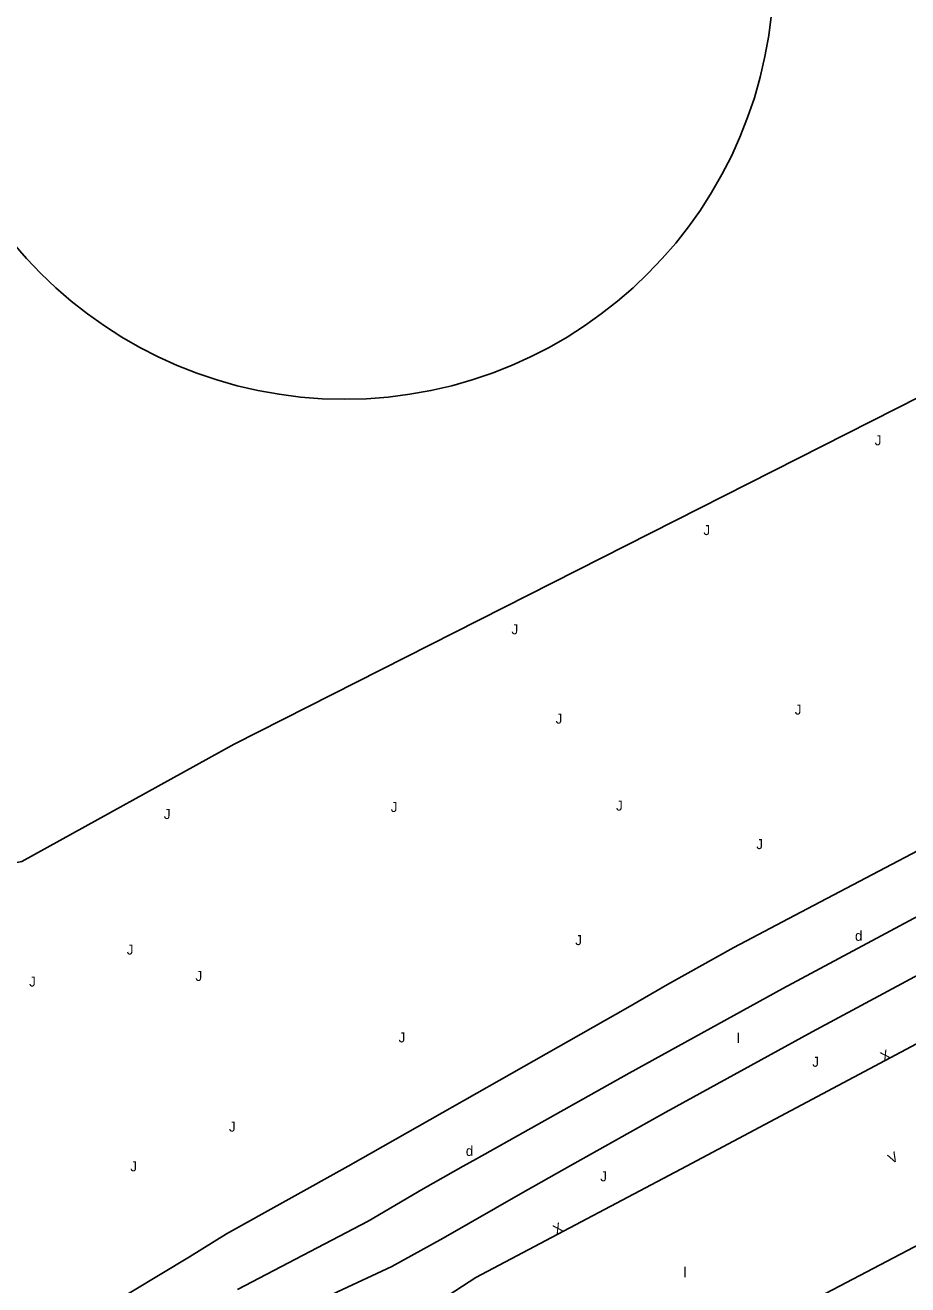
# Model space of a CAD drawing. Extents: x 134999 to 136502, y 457398 to 459002.
# Drawn here: x 136033.6 to 136077.9, y 457794.1 to 457857.2 of the extents above; entities that cross this region are included whole.
import ezdxf

# ---------------------------------------------------------------- set-up
doc = ezdxf.new("R2010")
doc.units = 0
for name, color, linetype in [('RI_DGTB_29', 7, 'Continuous'), ('RI_DGTB_30', 7, 'Continuous'), ('RI_DGTB_31', 7, 'Continuous'), ('RI_DGTB_43', 7, 'Continuous'), ('RI_DGTB_48', 7, 'Continuous'), ('RI_DGTB_53', 7, 'Continuous'), ('RI_DGTB_54', 7, 'Continuous'), ('RI_DGTB_58', 7, 'Continuous')]:
    doc.layers.add(name, color=color, linetype=linetype)

msp = doc.modelspace()

# ---------------------------------------------------------------- linework, layer by layer
at = {"layer": 'RI_DGTB_48'}
msp.add_lwpolyline([(136095.97, 457853.01), (136094.74, 457853.382), (136092.4, 457845.7), (136083.4, 457841.07), (136044.121, 457821.151), (136033.472, 457815.274), (136005.423, 457809.755), (136005.752, 457805.109), (136006.042, 457802.024), (136006.259, 457800)], dxfattribs=at)
at = {"layer": 'RI_DGTB_53'}
for p, q in [((136053.576, 457798.872), (136050.832, 457797.257)), ((136050.832, 457797.257), (136044.288, 457793.823)), ((136052.011, 457794.975), (136054.58, 457796.402))]:
    msp.add_line(p, q, dxfattribs=at)
for points in [[(136087.105, 457817.146), (136079.334, 457813.059), (136071.601, 457808.902), (136063.906, 457804.675), (136056.25, 457800.378), (136055.586, 457800)], [(136087.105, 457817.146), (136079.334, 457813.059), (136071.601, 457808.902), (136063.906, 457804.675), (136056.25, 457800.378), (136055.586, 457800)], [(136087.849, 457814.574), (136080.444, 457810.69), (136073.077, 457806.736), (136065.749, 457802.712), (136060.92, 457800)], [(136087.849, 457814.574), (136080.444, 457810.69), (136073.077, 457806.736), (136065.749, 457802.712), (136060.92, 457800)], [(136055.586, 457800), (136053.576, 457798.872)], [(136060.92, 457800), (136058.459, 457798.618), (136054.58, 457796.402)], [(136049.083, 457793.609), (136049.284, 457793.716), (136052.011, 457794.975)], [(136050.725, 457790.861), (136056.214, 457794.422)]]:
    msp.add_lwpolyline(points, dxfattribs=at)
at = {"layer": 'RI_DGTB_54'}
for points in [[(136049.819, 457800), (136063.83, 457807.966), (136065.82, 457809.114), (136069.146, 457810.959), (136072.511, 457812.733), (136082.607, 457818.047)], [(136049.819, 457800), (136063.83, 457807.966), (136065.82, 457809.114), (136069.146, 457810.959), (136072.511, 457812.733), (136082.607, 457818.047)], [(136066.773, 457800), (136084.338, 457809.341), (136086.15, 457810.29)], [(136066.773, 457800), (136084.338, 457809.341), (136086.15, 457810.29)], [(136049.819, 457800), (136043.73, 457796.624), (136041.882, 457795.467), (136037.542, 457792.862), (136034.323, 457791.076), (136030.788, 457788.763), (136026.961, 457786.044), (136020.907, 457780.612), (136016.279, 457776.789)], [(136066.773, 457800), (136056.214, 457794.422)], [(136086.028, 457800), (136079.534, 457796.67), (136073.076, 457793.27), (136066.672, 457789.822)]]:
    msp.add_lwpolyline(points, dxfattribs=at)
at = {"layer": 'RI_DGTB_58'}
msp.add_circle((136049.636, 457859.95), 21.511, dxfattribs=at)

# ---------------------------------------------------------------- texts
at = {"layer": 'RI_DGTB_29'}
for p in [(136075.22, 457811.3), (136075.22, 457811.3), (136055.72, 457800.52), (136055.72, 457800.52)]:
    msp.add_text('d', height=0.5, rotation=359.99963, dxfattribs=at).set_placement(p)
at = {"layer": 'RI_DGTB_30'}
for s, rotation, p in [('X', 28.36658, (136076.665, 457805.229)), ('X', 28.36658, (136076.665, 457805.229)), ('V', 28.36658, (136077.047, 457800.109)), ('V', 28.36658, (136077.047, 457800.109)), ('X', 27.83757, (136060.253, 457796.556))]:
    msp.add_text(s, height=0.499, rotation=rotation, dxfattribs=at).set_placement(p)
at = {"layer": 'RI_DGTB_31'}
for p in [(136076.209, 457836.13), (136076.209, 457836.13), (136067.626, 457831.633), (136067.626, 457831.633), (136058.008, 457826.661), (136058.008, 457826.661), (136072.201, 457822.638), (136072.201, 457822.638), (136060.219, 457822.186), (136060.219, 457822.186), (136040.588, 457817.405), (136040.588, 457817.405), (136051.96, 457817.755), (136051.96, 457817.755), (136063.249, 457817.825), (136063.249, 457817.825), (136070.276, 457815.896), (136070.276, 457815.896), (136061.203, 457811.084), (136061.203, 457811.084), (136038.732, 457810.613), (136038.732, 457810.613), (136042.176, 457809.289), (136042.176, 457809.289), (136033.84, 457809.009), (136033.84, 457809.009), (136052.354, 457806.208), (136052.354, 457806.208), (136073.08, 457804.987), (136073.08, 457804.987), (136043.853, 457801.739), (136043.853, 457801.739), (136038.911, 457799.748), (136062.458, 457799.245)]:
    msp.add_text('J', height=0.5, dxfattribs=at).set_placement(p)
at = {"layer": 'RI_DGTB_43'}
for p in [(136069.296, 457806.172), (136069.296, 457806.172), (136066.626, 457794.444)]:
    msp.add_text('l', height=0.5, dxfattribs=at).set_placement(p)

doc.saveas('drawing.dxf')
